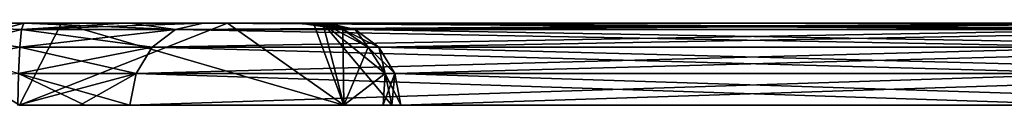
# Model space of a CAD drawing. Header units: inches. Extents: x -11.1 to 11.1, y -2.2 to 7.8.
# Tile 335 of 656: x -7.5088 to -7.1576, y 0.4959 to 0.525. Entities that reach past the tile are written whole.
import ezdxf

# ---------------------------------------------------------------- set-up
doc = ezdxf.new("R2010")
doc.units = ezdxf.units.IN
doc.header["$LTSCALE"] = 93.866667
doc.header["$MEASUREMENT"] = 0
for name, color, linetype in [('10486', 7, 'CONTINUOUS'), ('10514', 7, 'CONTINUOUS'), ('10515', 7, 'CONTINUOUS'), ('10516', 7, 'CONTINUOUS'), ('10517', 7, 'CONTINUOUS'), ('10518', 7, 'CONTINUOUS'), ('10526', 7, 'CONTINUOUS'), ('10527', 7, 'CONTINUOUS'), ('10528', 7, 'CONTINUOUS'), ('10529', 7, 'CONTINUOUS'), ('10530', 7, 'CONTINUOUS')]:
    doc.layers.add(name, color=color, linetype=linetype)

msp = doc.modelspace()

# ---------------------------------------------------------------- linework, layer by layer
at = {"layer": '10486', "linetype": 'Continuous'}
for points in [[(-7.56548, 0.525, 1.72191), (-7.55515, 0.525, 1.88758), (-7.5073, 0.525, 1.6985), (-7.56548, 0.525, 1.72191)], [(-7.56547, 0.525, -1.7219), (-7.5073, 0.525, -1.6985), (-7.55517, 0.525, -1.88758), (-7.56547, 0.525, -1.7219)], [(-7.55517, 0.525, -1.88758), (-7.5073, 0.525, -1.6985), (-7.49386, 0.525, -1.90351), (-7.55517, 0.525, -1.88758)], [(-7.55515, 0.525, 1.88758), (-7.49385, 0.525, 1.90351), (-7.5073, 0.525, 1.6985), (-7.55515, 0.525, 1.88758)], [(-7.5073, 0.525, 1.6985), (-7.49385, 0.525, 1.90351), (-7.46951, 0.525, 1.68587), (-7.5073, 0.525, 1.6985)], [(-7.5073, 0.525, -1.6985), (-7.47154, 0.525, -1.68714), (-7.49386, 0.525, -1.90351), (-7.5073, 0.525, -1.6985)], [(-7.47154, 0.525, -1.68714), (-7.44338, 0.525, -1.65812), (-7.49386, 0.525, -1.90351), (-7.47154, 0.525, -1.68714)], [(-7.49386, 0.525, -1.90351), (-7.44338, 0.525, -1.65812), (-7.43467, 0.525, -1.88022), (-7.49386, 0.525, -1.90351)], [(-7.49385, 0.525, 1.90351), (-7.43466, 0.525, 1.88021), (-7.46951, 0.525, 1.68587), (-7.49385, 0.525, 1.90351)], [(-7.46951, 0.525, 1.68587), (-7.43466, 0.525, 1.88021), (-7.44338, 0.525, 1.65812), (-7.46951, 0.525, 1.68587)], [(-7.40902, 0.525, 1.7281), (-7.39896, 0.525, 1.6963), (-7.44338, 0.525, 1.65812), (-7.40902, 0.525, 1.7281)], [(-7.44338, 0.525, 1.65812), (-7.39896, 0.525, 1.6963), (-7.09781, 0.525, 1.0475), (-7.44338, 0.525, 1.65812)], [(-7.43466, 0.525, 1.88021), (-7.40902, 0.525, 1.7281), (-7.44338, 0.525, 1.65812), (-7.43466, 0.525, 1.88021)], [(-7.44338, 0.525, -1.65812), (-7.09733, 0.525, -1.04665), (-7.39896, 0.525, -1.6963), (-7.44338, 0.525, -1.65812)], [(-7.43467, 0.525, -1.88022), (-7.44338, 0.525, -1.65812), (-7.40897, 0.525, -1.72839), (-7.43467, 0.525, -1.88022)], [(-7.40897, 0.525, -1.72839), (-7.44338, 0.525, -1.65812), (-7.39896, 0.525, -1.6963), (-7.40897, 0.525, -1.72839)], [(-7.40067, 0.525, -1.82688), (-7.43467, 0.525, -1.88022), (-7.40405, 0.525, -1.76426), (-7.40067, 0.525, -1.82688)], [(-7.40405, 0.525, -1.76426), (-7.43467, 0.525, -1.88022), (-7.40897, 0.525, -1.72839), (-7.40405, 0.525, -1.76426)], [(-7.40067, 0.525, 1.82687), (-7.40902, 0.525, 1.7281), (-7.43466, 0.525, 1.88021), (-7.40067, 0.525, 1.82687)], [(-7.40405, 0.525, 1.76426), (-7.40902, 0.525, 1.7281), (-7.40067, 0.525, 1.82687), (-7.40405, 0.525, 1.76426)], [(-7.39896, 0.525, 1.6963), (-7.0485, 0.525, 1.07704), (-7.09781, 0.525, 1.0475), (-7.39896, 0.525, 1.6963)], [(-7.39896, 0.525, -1.6963), (-7.09733, 0.525, -1.04665), (-7.04732, 0.525, -1.07495), (-7.39896, 0.525, -1.6963)]]:
    msp.add_3dface(points, dxfattribs=at)
at = {"layer": '10514', "linetype": 'Continuous'}
for points in [[(-7.39896, 0.525, -1.6963), (-7.04732, 0.525, -1.07495), (-7.03749, 0.52279, -1.08052), (-7.39896, 0.525, -1.6963)], [(-7.39896, 0.525, -1.6963), (-7.03749, 0.52279, -1.08052), (-7.38913, 0.52279, -1.70186), (-7.39896, 0.525, -1.6963)], [(-7.38913, 0.52279, -1.70186), (-7.03749, 0.52279, -1.08052), (-7.38074, 0.51649, -1.70661), (-7.38913, 0.52279, -1.70186)], [(-7.03749, 0.52279, -1.08052), (-7.0291, 0.51649, -1.08526), (-7.38074, 0.51649, -1.70661), (-7.03749, 0.52279, -1.08052)], [(-7.38074, 0.51649, -1.70661), (-7.0291, 0.51649, -1.08526), (-7.37504, 0.50702, -1.70983), (-7.38074, 0.51649, -1.70661)], [(-7.0291, 0.51649, -1.08526), (-7.0234, 0.50702, -1.08849), (-7.37504, 0.50702, -1.70983), (-7.0291, 0.51649, -1.08526)], [(-7.02122, 0.49579, -1.08972), (-7.37286, 0.49579, -1.71107), (-7.37504, 0.50702, -1.70983), (-7.02122, 0.49579, -1.08972)], [(-7.0234, 0.50702, -1.08849), (-7.02122, 0.49579, -1.08972), (-7.37504, 0.50702, -1.70983), (-7.0234, 0.50702, -1.08849)]]:
    msp.add_3dface(points, dxfattribs=at)
at = {"layer": '10515', "linetype": 'Continuous'}
for points in [[(-7.40405, 0.525, -1.76426), (-7.40897, 0.525, -1.72839), (-7.38913, 0.52279, -1.70186), (-7.40405, 0.525, -1.76426)], [(-7.40897, 0.525, -1.72839), (-7.39896, 0.525, -1.6963), (-7.38913, 0.52279, -1.70186), (-7.40897, 0.525, -1.72839)], [(-7.40405, 0.525, -1.76426), (-7.38913, 0.52279, -1.70186), (-7.3935, 0.52279, -1.76023), (-7.40405, 0.525, -1.76426)], [(-7.38913, 0.52279, -1.70186), (-7.38074, 0.51649, -1.70661), (-7.3935, 0.52279, -1.76023), (-7.38913, 0.52279, -1.70186)], [(-7.3935, 0.52279, -1.76023), (-7.38074, 0.51649, -1.70661), (-7.3845, 0.51649, -1.75678), (-7.3935, 0.52279, -1.76023)], [(-7.38074, 0.51649, -1.70661), (-7.37504, 0.50702, -1.70983), (-7.3845, 0.51649, -1.75678), (-7.38074, 0.51649, -1.70661)], [(-7.3845, 0.51649, -1.75678), (-7.37504, 0.50702, -1.70983), (-7.37838, 0.50702, -1.75444), (-7.3845, 0.51649, -1.75678)], [(-7.37286, 0.49579, -1.71107), (-7.37914, 0.49587, -1.73111), (-7.37838, 0.50702, -1.75444), (-7.37286, 0.49579, -1.71107)], [(-7.37914, 0.49587, -1.73111), (-7.37604, 0.49579, -1.75355), (-7.37838, 0.50702, -1.75444), (-7.37914, 0.49587, -1.73111)], [(-7.37504, 0.50702, -1.70983), (-7.37286, 0.49579, -1.71107), (-7.37838, 0.50702, -1.75444), (-7.37504, 0.50702, -1.70983)]]:
    msp.add_3dface(points, dxfattribs=at)
at = {"layer": '10516', "linetype": 'Continuous'}
for points in [[(-7.5073, 0.525, -1.6985), (-7.56547, 0.525, -1.7219), (-7.5081, 0.52279, -1.68723), (-7.5073, 0.525, -1.6985)], [(-7.5081, 0.52279, -1.68723), (-7.56547, 0.525, -1.7219), (-7.50879, 0.51649, -1.67762), (-7.5081, 0.52279, -1.68723)], [(-7.50879, 0.51649, -1.67762), (-7.56547, 0.525, -1.7219), (-7.50925, 0.50702, -1.67109), (-7.50879, 0.51649, -1.67762)], [(-7.55517, 0.525, -1.88758), (-7.49386, 0.525, -1.90351), (-7.50881, 0.49579, -1.9334), (-7.55517, 0.525, -1.88758)], [(-7.49386, 0.525, -1.90351), (-7.43467, 0.525, -1.88022), (-7.50881, 0.49579, -1.9334), (-7.49386, 0.525, -1.90351)], [(-7.43467, 0.525, -1.88022), (-7.39322, 0.49579, -1.8798), (-7.50881, 0.49579, -1.9334), (-7.43467, 0.525, -1.88022)], [(-7.43467, 0.525, -1.88022), (-7.40067, 0.525, -1.82688), (-7.39322, 0.49579, -1.8798), (-7.43467, 0.525, -1.88022)], [(-7.40067, 0.525, -1.82688), (-7.40405, 0.525, -1.76426), (-7.39322, 0.49579, -1.8798), (-7.40067, 0.525, -1.82688)], [(-7.39322, 0.49579, -1.8798), (-7.40405, 0.525, -1.76426), (-7.3935, 0.52279, -1.76023), (-7.39322, 0.49579, -1.8798)], [(-7.39322, 0.49579, -1.8798), (-7.3935, 0.52279, -1.76023), (-7.3845, 0.51649, -1.75678), (-7.39322, 0.49579, -1.8798)], [(-7.39322, 0.49579, -1.8798), (-7.3845, 0.51649, -1.75678), (-7.37838, 0.50702, -1.75444), (-7.39322, 0.49579, -1.8798)], [(-7.37604, 0.49579, -1.75355), (-7.39322, 0.49579, -1.8798), (-7.37838, 0.50702, -1.75444), (-7.37604, 0.49579, -1.75355)]]:
    msp.add_3dface(points, dxfattribs=at)
at = {"layer": '10517', "linetype": 'Continuous'}
for points in [[(-7.44338, 0.525, -1.65812), (-7.47154, 0.525, -1.68714), (-7.5081, 0.52279, -1.68723), (-7.44338, 0.525, -1.65812)], [(-7.44338, 0.525, -1.65812), (-7.5081, 0.52279, -1.68723), (-7.45322, 0.52279, -1.65256), (-7.44338, 0.525, -1.65812)], [(-7.47154, 0.525, -1.68714), (-7.5073, 0.525, -1.6985), (-7.5081, 0.52279, -1.68723), (-7.47154, 0.525, -1.68714)], [(-7.5081, 0.52279, -1.68723), (-7.50879, 0.51649, -1.67762), (-7.45322, 0.52279, -1.65256), (-7.5081, 0.52279, -1.68723)], [(-7.45322, 0.52279, -1.65256), (-7.50879, 0.51649, -1.67762), (-7.4616, 0.51649, -1.64781), (-7.45322, 0.52279, -1.65256)], [(-7.50879, 0.51649, -1.67762), (-7.50925, 0.50702, -1.67109), (-7.4616, 0.51649, -1.64781), (-7.50879, 0.51649, -1.67762)], [(-7.4616, 0.51649, -1.64781), (-7.50925, 0.50702, -1.67109), (-7.4673, 0.50702, -1.64458), (-7.4616, 0.51649, -1.64781)], [(-7.50943, 0.49579, -1.66859), (-7.48708, 0.49589, -1.66149), (-7.4673, 0.50702, -1.64458), (-7.50943, 0.49579, -1.66859)], [(-7.50925, 0.50702, -1.67109), (-7.50943, 0.49579, -1.66859), (-7.4673, 0.50702, -1.64458), (-7.50925, 0.50702, -1.67109)], [(-7.48708, 0.49589, -1.66149), (-7.46948, 0.49579, -1.64335), (-7.4673, 0.50702, -1.64458), (-7.48708, 0.49589, -1.66149)]]:
    msp.add_3dface(points, dxfattribs=at)
at = {"layer": '10518', "linetype": 'Continuous'}
for points in [[(-7.09733, 0.525, -1.04665), (-7.44338, 0.525, -1.65812), (-7.45322, 0.52279, -1.65256), (-7.09733, 0.525, -1.04665)], [(-7.09733, 0.525, -1.04665), (-7.45322, 0.52279, -1.65256), (-7.10717, 0.52279, -1.04108), (-7.09733, 0.525, -1.04665)], [(-7.45322, 0.52279, -1.65256), (-7.4616, 0.51649, -1.64781), (-7.11555, 0.51649, -1.03634), (-7.45322, 0.52279, -1.65256)], [(-7.10717, 0.52279, -1.04108), (-7.45322, 0.52279, -1.65256), (-7.11555, 0.51649, -1.03634), (-7.10717, 0.52279, -1.04108)], [(-7.4616, 0.51649, -1.64781), (-7.4673, 0.50702, -1.64458), (-7.12125, 0.50702, -1.03311), (-7.4616, 0.51649, -1.64781)], [(-7.11555, 0.51649, -1.03634), (-7.4616, 0.51649, -1.64781), (-7.12125, 0.50702, -1.03311), (-7.11555, 0.51649, -1.03634)], [(-7.46948, 0.49579, -1.64335), (-7.12343, 0.49579, -1.03188), (-7.12125, 0.50702, -1.03311), (-7.46948, 0.49579, -1.64335)], [(-7.4673, 0.50702, -1.64458), (-7.46948, 0.49579, -1.64335), (-7.12125, 0.50702, -1.03311), (-7.4673, 0.50702, -1.64458)]]:
    msp.add_3dface(points, dxfattribs=at)
at = {"layer": '10526', "linetype": 'Continuous'}
for points in [[(-7.44338, 0.525, 1.65812), (-7.10765, 0.52279, 1.04194), (-7.45322, 0.52279, 1.65256), (-7.44338, 0.525, 1.65812)], [(-7.44338, 0.525, 1.65812), (-7.09781, 0.525, 1.0475), (-7.10765, 0.52279, 1.04194), (-7.44338, 0.525, 1.65812)], [(-7.10765, 0.52279, 1.04194), (-7.11603, 0.51649, 1.03719), (-7.4616, 0.51649, 1.64781), (-7.10765, 0.52279, 1.04194)], [(-7.45322, 0.52279, 1.65256), (-7.10765, 0.52279, 1.04194), (-7.4616, 0.51649, 1.64781), (-7.45322, 0.52279, 1.65256)], [(-7.11603, 0.51649, 1.03719), (-7.12174, 0.50702, 1.03397), (-7.4673, 0.50702, 1.64458), (-7.11603, 0.51649, 1.03719)], [(-7.4616, 0.51649, 1.64781), (-7.11603, 0.51649, 1.03719), (-7.4673, 0.50702, 1.64458), (-7.4616, 0.51649, 1.64781)], [(-7.12391, 0.49579, 1.03273), (-7.46948, 0.49579, 1.64335), (-7.4673, 0.50702, 1.64458), (-7.12391, 0.49579, 1.03273)], [(-7.12174, 0.50702, 1.03397), (-7.12391, 0.49579, 1.03273), (-7.4673, 0.50702, 1.64458), (-7.12174, 0.50702, 1.03397)]]:
    msp.add_3dface(points, dxfattribs=at)
at = {"layer": '10527', "linetype": 'Continuous'}
for points in [[(-7.5073, 0.525, 1.6985), (-7.45322, 0.52279, 1.65256), (-7.5081, 0.52279, 1.68723), (-7.5073, 0.525, 1.6985)], [(-7.5073, 0.525, 1.6985), (-7.46951, 0.525, 1.68587), (-7.45322, 0.52279, 1.65256), (-7.5073, 0.525, 1.6985)], [(-7.46951, 0.525, 1.68587), (-7.44338, 0.525, 1.65812), (-7.45322, 0.52279, 1.65256), (-7.46951, 0.525, 1.68587)], [(-7.5081, 0.52279, 1.68723), (-7.4616, 0.51649, 1.64781), (-7.50879, 0.51649, 1.67762), (-7.5081, 0.52279, 1.68723)], [(-7.45322, 0.52279, 1.65256), (-7.4616, 0.51649, 1.64781), (-7.5081, 0.52279, 1.68723), (-7.45322, 0.52279, 1.65256)], [(-7.50879, 0.51649, 1.67762), (-7.4673, 0.50702, 1.64458), (-7.50925, 0.50702, 1.67109), (-7.50879, 0.51649, 1.67762)], [(-7.4616, 0.51649, 1.64781), (-7.4673, 0.50702, 1.64458), (-7.50879, 0.51649, 1.67762), (-7.4616, 0.51649, 1.64781)], [(-7.48581, 0.49589, 1.66069), (-7.50943, 0.49579, 1.66859), (-7.50925, 0.50702, 1.67109), (-7.48581, 0.49589, 1.66069)], [(-7.46948, 0.49579, 1.64335), (-7.48581, 0.49589, 1.66069), (-7.50925, 0.50702, 1.67109), (-7.46948, 0.49579, 1.64335)], [(-7.4673, 0.50702, 1.64458), (-7.46948, 0.49579, 1.64335), (-7.50925, 0.50702, 1.67109), (-7.4673, 0.50702, 1.64458)]]:
    msp.add_3dface(points, dxfattribs=at)
at = {"layer": '10528', "linetype": 'Continuous'}
for points in [[(-7.56548, 0.525, 1.72191), (-7.5073, 0.525, 1.6985), (-7.61658, 0.49579, 1.73754), (-7.56548, 0.525, 1.72191)], [(-7.61658, 0.49579, 1.73754), (-7.5073, 0.525, 1.6985), (-7.5081, 0.52279, 1.68723), (-7.61658, 0.49579, 1.73754)], [(-7.49385, 0.525, 1.90351), (-7.55515, 0.525, 1.88758), (-7.50881, 0.49579, 1.9334), (-7.49385, 0.525, 1.90351)], [(-7.49385, 0.525, 1.90351), (-7.50881, 0.49579, 1.9334), (-7.39322, 0.49579, 1.8798), (-7.49385, 0.525, 1.90351)], [(-7.43466, 0.525, 1.88021), (-7.49385, 0.525, 1.90351), (-7.39322, 0.49579, 1.8798), (-7.43466, 0.525, 1.88021)], [(-7.40067, 0.525, 1.82687), (-7.43466, 0.525, 1.88021), (-7.39322, 0.49579, 1.8798), (-7.40067, 0.525, 1.82687)], [(-7.40405, 0.525, 1.76426), (-7.40067, 0.525, 1.82687), (-7.3935, 0.52279, 1.76023), (-7.40405, 0.525, 1.76426)], [(-7.40067, 0.525, 1.82687), (-7.39322, 0.49579, 1.8798), (-7.37604, 0.49579, 1.75355), (-7.40067, 0.525, 1.82687)], [(-7.40067, 0.525, 1.82687), (-7.37604, 0.49579, 1.75355), (-7.37838, 0.50702, 1.75444), (-7.40067, 0.525, 1.82687)], [(-7.3935, 0.52279, 1.76023), (-7.40067, 0.525, 1.82687), (-7.3845, 0.51649, 1.75678), (-7.3935, 0.52279, 1.76023)], [(-7.3845, 0.51649, 1.75678), (-7.40067, 0.525, 1.82687), (-7.37838, 0.50702, 1.75444), (-7.3845, 0.51649, 1.75678)], [(-7.61658, 0.49579, 1.73754), (-7.5081, 0.52279, 1.68723), (-7.50879, 0.51649, 1.67762), (-7.61658, 0.49579, 1.73754)], [(-7.61658, 0.49579, 1.73754), (-7.50879, 0.51649, 1.67762), (-7.50925, 0.50702, 1.67109), (-7.61658, 0.49579, 1.73754)]]:
    msp.add_3dface(points, dxfattribs=at)
at = {"layer": '10529', "linetype": 'Continuous'}
for points in [[(-7.39896, 0.525, 1.6963), (-7.40902, 0.525, 1.7281), (-7.3935, 0.52279, 1.76023), (-7.39896, 0.525, 1.6963)], [(-7.40902, 0.525, 1.7281), (-7.40405, 0.525, 1.76426), (-7.3935, 0.52279, 1.76023), (-7.40902, 0.525, 1.7281)], [(-7.39896, 0.525, 1.6963), (-7.3935, 0.52279, 1.76023), (-7.38913, 0.52279, 1.70186), (-7.39896, 0.525, 1.6963)], [(-7.3935, 0.52279, 1.76023), (-7.3845, 0.51649, 1.75678), (-7.38913, 0.52279, 1.70186), (-7.3935, 0.52279, 1.76023)], [(-7.38913, 0.52279, 1.70186), (-7.3845, 0.51649, 1.75678), (-7.38074, 0.51649, 1.70661), (-7.38913, 0.52279, 1.70186)], [(-7.3845, 0.51649, 1.75678), (-7.37838, 0.50702, 1.75444), (-7.38074, 0.51649, 1.70661), (-7.3845, 0.51649, 1.75678)], [(-7.38074, 0.51649, 1.70661), (-7.37838, 0.50702, 1.75444), (-7.37504, 0.50702, 1.70983), (-7.38074, 0.51649, 1.70661)], [(-7.37912, 0.49587, 1.73093), (-7.37286, 0.49579, 1.71107), (-7.37504, 0.50702, 1.70983), (-7.37912, 0.49587, 1.73093)], [(-7.37604, 0.49579, 1.75355), (-7.37912, 0.49587, 1.73093), (-7.37504, 0.50702, 1.70983), (-7.37604, 0.49579, 1.75355)], [(-7.37838, 0.50702, 1.75444), (-7.37604, 0.49579, 1.75355), (-7.37504, 0.50702, 1.70983), (-7.37838, 0.50702, 1.75444)]]:
    msp.add_3dface(points, dxfattribs=at)
at = {"layer": '10530', "linetype": 'Continuous'}
for points in [[(-7.0485, 0.525, 1.07704), (-7.39896, 0.525, 1.6963), (-7.38913, 0.52279, 1.70186), (-7.0485, 0.525, 1.07704)], [(-7.0485, 0.525, 1.07704), (-7.38913, 0.52279, 1.70186), (-7.03867, 0.52279, 1.08261), (-7.0485, 0.525, 1.07704)], [(-7.38913, 0.52279, 1.70186), (-7.38074, 0.51649, 1.70661), (-7.03029, 0.51649, 1.08735), (-7.38913, 0.52279, 1.70186)], [(-7.03867, 0.52279, 1.08261), (-7.38913, 0.52279, 1.70186), (-7.03029, 0.51649, 1.08735), (-7.03867, 0.52279, 1.08261)], [(-7.38074, 0.51649, 1.70661), (-7.37504, 0.50702, 1.70983), (-7.02458, 0.50702, 1.09058), (-7.38074, 0.51649, 1.70661)], [(-7.03029, 0.51649, 1.08735), (-7.38074, 0.51649, 1.70661), (-7.02458, 0.50702, 1.09058), (-7.03029, 0.51649, 1.08735)], [(-7.37504, 0.50702, 1.70983), (-7.37286, 0.49579, 1.71107), (-7.02458, 0.50702, 1.09058), (-7.37504, 0.50702, 1.70983)], [(-7.37286, 0.49579, 1.71107), (-7.0224, 0.49579, 1.09181), (-7.02458, 0.50702, 1.09058), (-7.37286, 0.49579, 1.71107)]]:
    msp.add_3dface(points, dxfattribs=at)

doc.saveas('drawing.dxf')
